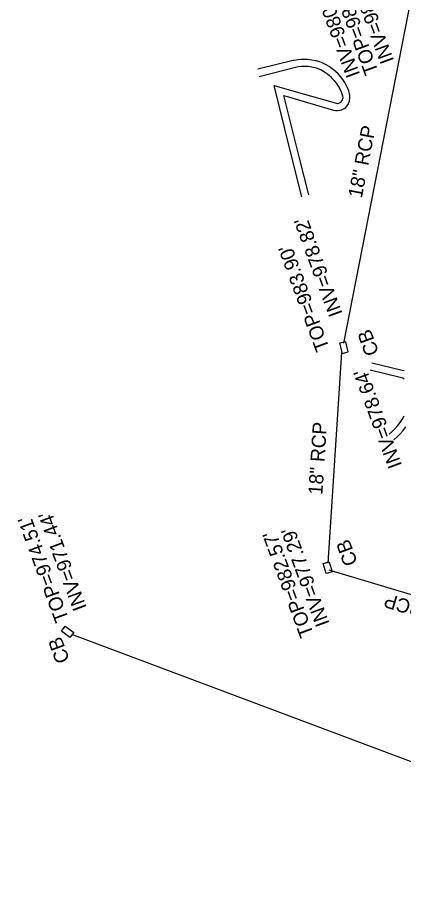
# Model space of a CAD drawing. Extents: x 1614611 to 1617571, y 898867 to 905462.
# Drawn here: x 1615716.5 to 1615825.7, y 904030.3 to 904280.1 of the extents above; entities that cross this region are included whole.
import ezdxf

# ---------------------------------------------------------------- set-up
doc = ezdxf.new("R2010")
doc.units = 0
for name, color, linetype in [('Exist Boundary Watershed Residential C 05', 7, 'Continuous'), ('Exist Structure Minor Catch Basin Top Elevation', 7, 'Continuous'), ('Exist Structure Minor Pipes RCP 15 Inch Invert', 7, 'Continuous'), ('Exist Structure Minor Pipes RCP 18 Inch Invert', 7, 'Continuous'), ('Prop Drainage Structure Catch Basin Open Throat 4 CELL', 7, 'Continuous'), ('Prop Drainage Structure Drop Inlet Grate 3 Narrow Slots and Sag Grates 840 24 Label', 7, 'Continuous'), ('Prop Easement Permanent Drainage', 7, 'Continuous'), ('Prop Erosion Embankment Toe Protection with Rip Rap 3 Detail CELL', 7, 'Continuous'), ('Prop Plan Preparation Table Ditch Data CELL', 7, 'Continuous'), ('Scratch_Level_1', 7, 'Continuous')]:
    doc.layers.add(name, color=color, linetype=linetype)

msp = doc.modelspace()

# ---------------------------------------------------------------- linework, layer by layer
at = {"layer": 'Exist Boundary Watershed Residential C 05'}
for points in [[(1615796.96, 904229.43), (1615793.58, 904242.9), (1615789.1, 904260.97), (1615796.65, 904258.81), (1615806.38, 904256.02), (1615806.72, 904255.92), (1615807.08, 904255.9), (1615807.44, 904255.97), (1615807.77, 904256.1), (1615808.06, 904256.31), (1615808.3, 904256.58), (1615808.48, 904256.89), (1615808.58, 904257.24), (1615808.61, 904257.6), (1615808.55, 904257.95), (1615808.16, 904259.09), (1615807.8, 904259.93), (1615807.37, 904260.73), (1615806.86, 904261.5), (1615806.3, 904262.21), (1615805.67, 904262.88), (1615805.35, 904263.17), (1615804.66, 904263.81), (1615803.91, 904264.39), (1615803.12, 904264.9), (1615802.29, 904265.35), (1615801.42, 904265.72), (1615800.71, 904265.97), (1615799.76, 904266.17), (1615798.79, 904266.3), (1615797.82, 904266.34), (1615796.85, 904266.31), (1615795.88, 904266.19), (1615795.56, 904266.14), (1615784.86, 904263.42)], [(1615825.88, 904177.94), (1615825.54, 904178.15), (1615825.16, 904178.31), (1615824.83, 904178.41), (1615816.33, 904180.46)], [(1615821.65, 904162.31), (1615822.53, 904163.1), (1615823.32, 904163.89), (1615824.06, 904164.73), (1615824.74, 904165.62), (1615825.36, 904166.55), (1615825.92, 904167.52)]]:
    msp.add_lwpolyline(points, dxfattribs=at)
at = {"layer": 'Prop Drainage Structure Catch Basin Open Throat 4 CELL'}
for points in [[(1615808.34, 904185.18), (1615810.09, 904185.63), (1615809.39, 904188.47), (1615807.64, 904188.07), (1615808.34, 904185.18)], [(1615802.97, 904125.74), (1615804.7, 904126.26), (1615805.53, 904123.47), (1615803.81, 904122.95), (1615802.97, 904125.74)], [(1615732.37, 904106.31), (1615731.27, 904104.87), (1615728.88, 904106.62), (1615729.97, 904108.09), (1615732.37, 904106.31)]]:
    msp.add_lwpolyline(points, dxfattribs=at)
at = {"layer": 'Prop Erosion Embankment Toe Protection with Rip Rap 3 Detail CELL'}
for p, q in [((1615808.87, 904188.06), (1615829.26, 904292.17)), ((1615804.4, 904125.84), (1615808.29, 904185.42)), ((1615873.78, 904103.2), (1615804.66, 904123.9))]:
    msp.add_line(p, q, dxfattribs=at)
at = {"layer": 'Prop Plan Preparation Table Ditch Data CELL'}
msp.add_line((1615933.05, 904030.25), (1615731.82, 904105.72), dxfattribs=at)
at = {"layer": 'Scratch_Level_1'}
for points in [[(1615798.89, 904229.99), (1615796.23, 904240.82), (1615793.88, 904250.2), (1615791.83, 904258.09), (1615800.18, 904255.69), (1615805.95, 904254.02), (1615806.51, 904253.92), (1615807.09, 904253.9), (1615807.66, 904253.96), (1615808.21, 904254.09), (1615808.75, 904254.31), (1615808.96, 904254.42), (1615809.37, 904254.74), (1615809.73, 904255.12), (1615810.03, 904255.56), (1615810.26, 904256.03), (1615810.42, 904256.53), (1615810.45, 904256.67), (1615810.52, 904257.36), (1615810.51, 904258.05), (1615810.42, 904258.73), (1615810.25, 904259.4), (1615810.04, 904259.96), (1615809.61, 904260.89), (1615809.11, 904261.79), (1615808.54, 904262.65), (1615807.9, 904263.46), (1615807.21, 904264.22), (1615806.46, 904264.92), (1615806.28, 904265.06), (1615805.52, 904265.71), (1615804.7, 904266.3), (1615803.84, 904266.82), (1615802.94, 904267.27), (1615802, 904267.65), (1615801.04, 904267.95), (1615801.04, 904267.95), (1615799.82, 904268.15), (1615798.59, 904268.26), (1615797.35, 904268.3), (1615796.83, 904268.29), (1615795.8, 904268.21), (1615794.78, 904268.06), (1615794.53, 904268.01), (1615784.5, 904265.55)], [(1615825.89, 904180.24), (1615825.38, 904180.4), (1615816.81, 904182.46)], [(1615823.01, 904160.77), (1615823.95, 904161.6), (1615824.83, 904162.49), (1615825.65, 904163.43), (1615826.41, 904164.42)]]:
    msp.add_lwpolyline(points, dxfattribs=at)

# ---------------------------------------------------------------- texts
at = {"layer": 'Exist Structure Minor Catch Basin Top Elevation'}
for s, p in [("TOP=985.69'", (1615818.69, 904264.82)), ("TOP=983.90'", (1615804.83, 904186.68)), ("TOP=974.51'", (1615731.05, 904110.04)), ("TOP=982.57'", (1615800.35, 904105.79))]:
    msp.add_text(s, height=4, rotation=110.2165, dxfattribs=at).set_placement(p)
at = {"layer": 'Exist Structure Minor Pipes RCP 15 Inch Invert'}
msp.add_text("INV=971.44'", height=4, rotation=110.2165, dxfattribs=at).set_placement((1615736.15, 904113.3))
at = {"layer": 'Exist Structure Minor Pipes RCP 18 Inch Invert'}
for s, p in [("INV=981.20'", (1615823.12, 904267.99)), ("INV=980.90'", (1615813.5, 904264.07)), ("INV=978.82'", (1615808.55, 904196.46)), ("INV=978.64'", (1615825.38, 904153.55)), ("INV=977.29'", (1615804.85, 904108.8))]:
    msp.add_text(s, height=4, rotation=110.2165, dxfattribs=at).set_placement(p)
at = {"layer": 'Prop Drainage Structure Drop Inlet Grate 3 Narrow Slots and Sag Grates 840 24 Label'}
for rotation, p in [(78.9162, (1615813.92, 904228.94)), (86.2701, (1615802.75, 904145.08)), (163.3289, (1615840.75, 904111.47))]:
    msp.add_text('18" RCP', height=4, rotation=rotation, dxfattribs=at).set_placement(p)
at = {"layer": 'Prop Easement Permanent Drainage'}
for p in [(1615818.87, 904185.39), (1615812.83, 904125.98), (1615731.3, 904098.44)]:
    msp.add_text('CB', height=4, rotation=110.2165, dxfattribs=at).set_placement(p)

doc.saveas('drawing.dxf')
